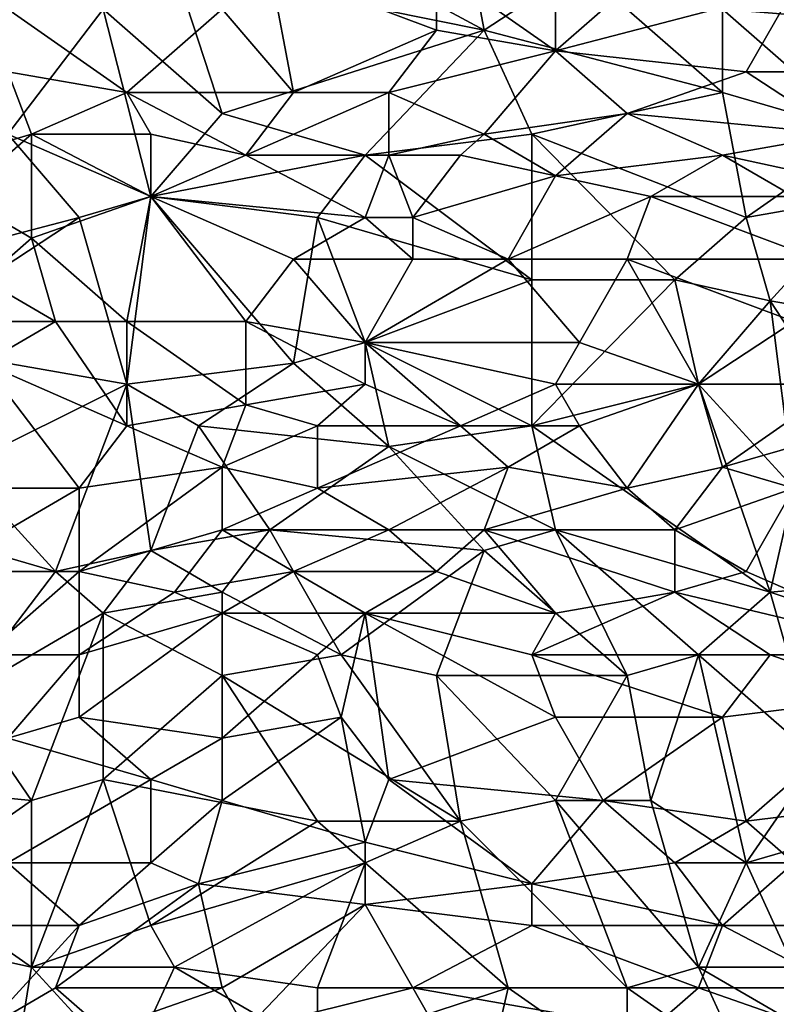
# Model space of a CAD drawing. Extents: x -161 to 11, y -10 to 160.
# Tile 305 of 499: x 0.454 to 0.596, y -0.221 to -0.037. Entities that reach past the tile are written whole.
import ezdxf

# ---------------------------------------------------------------- set-up
doc = ezdxf.new("R2010")
doc.units = 0
doc.header["$MEASUREMENT"] = 0
doc.layers.get('0').update_dxf_attribs({"linetype": 'CONTINUOUS'})

msp = doc.modelspace()

# ---------------------------------------------------------------- linework, layer by layer
for points in [[(0.54156, -0.03846, 0.26747), (0.48344, -0.00721, 0.26741), (0.53709, -0.01503, 0.26746)], [(0.54156, -0.03846, 0.26747), (0.48344, -0.02674, 0.26732), (0.48344, -0.00721, 0.26741)], [(0.55945, -0.02674, 0.26747), (0.54156, -0.03846, 0.26747), (0.53709, -0.01503, 0.26746)], [(0.5818, -0.01893, 0.40071), (0.55497, -0.02284, 0.40061), (0.55497, -0.04237, 0.40217)], [(0.59968, -0.03065, 0.40194), (0.5818, -0.01893, 0.40071), (0.55497, -0.04237, 0.40217)], [(0.53262, -0.02674, 0.40044), (0.55497, -0.04237, 0.40217), (0.55497, -0.02284, 0.40061)], [(0.49238, -0.05409, 0.26726), (0.47002, -0.03456, 0.26723), (0.48344, -0.02674, 0.26732)], [(0.54156, -0.03846, 0.26747), (0.49238, -0.05409, 0.26726), (0.48344, -0.02674, 0.26732)], [(0.50132, -0.02674, 0.39962), (0.49238, -0.03456, 0.39997), (0.50579, -0.05018, 0.40151)], [(0.50132, -0.02674, 0.39962), (0.53262, -0.03846, 0.4014), (0.53262, -0.02674, 0.40044)], [(0.53262, -0.03846, 0.4014), (0.50132, -0.02674, 0.39962), (0.50579, -0.05018, 0.40151)], [(0.53262, -0.02674, 0.40044), (0.53262, -0.03846, 0.4014), (0.55497, -0.04237, 0.40217)], [(0.54156, -0.03846, 0.26747), (0.55945, -0.02674, 0.26747), (0.58627, -0.05018, 0.26757)], [(0.55945, -0.02674, 0.26747), (0.58627, -0.03456, 0.26751), (0.58627, -0.05018, 0.26757)], [(0.62204, -0.02674, 0.26744), (0.63545, -0.03846, 0.26747), (0.58627, -0.03456, 0.26751)], [(0.45214, -0.05799, 0.267), (0.45214, -0.03065, 0.26712), (0.47002, -0.03456, 0.26723)], [(0.59074, -0.04628, 0.40302), (0.59968, -0.03065, 0.40194), (0.55497, -0.04237, 0.40217)], [(0.59968, -0.03065, 0.40194), (0.59074, -0.04628, 0.40302), (0.61757, -0.04628, 0.40339)], [(0.45214, -0.03456, 0.39858), (0.4745, -0.05018, 0.40048), (0.49238, -0.03456, 0.39997)], [(0.4745, -0.05018, 0.40048), (0.45214, -0.03456, 0.39858), (0.45214, -0.04628, 0.39935)], [(0.47897, -0.06971, 0.26714), (0.45214, -0.05799, 0.267), (0.47002, -0.03456, 0.26723)], [(0.47897, -0.06971, 0.26714), (0.47002, -0.03456, 0.26723), (0.49238, -0.05409, 0.26726)], [(0.4745, -0.05018, 0.40048), (0.50579, -0.05018, 0.40151), (0.49238, -0.03456, 0.39997)], [(0.63545, -0.03846, 0.26747), (0.6131, -0.05799, 0.26762), (0.58627, -0.03456, 0.26751)], [(0.6131, -0.05799, 0.26762), (0.58627, -0.05018, 0.26757), (0.58627, -0.03456, 0.26751)], [(0.51921, -0.0619, 0.26737), (0.49238, -0.05409, 0.26726), (0.54156, -0.03846, 0.26747)], [(0.52368, -0.05018, 0.40201), (0.53262, -0.03846, 0.4014), (0.50579, -0.05018, 0.40151)], [(0.5505, -0.05799, 0.26751), (0.51921, -0.0619, 0.26737), (0.54156, -0.03846, 0.26747)], [(0.53262, -0.03846, 0.4014), (0.52368, -0.05018, 0.40201), (0.55497, -0.04237, 0.40217)], [(0.5505, -0.05799, 0.26751), (0.54156, -0.03846, 0.26747), (0.58627, -0.05018, 0.26757)], [(0.54156, -0.05799, 0.40291), (0.55497, -0.04237, 0.40217), (0.52368, -0.05018, 0.40201)], [(0.55497, -0.04237, 0.40217), (0.54156, -0.05799, 0.40291), (0.56839, -0.05409, 0.4032)], [(0.56839, -0.05409, 0.4032), (0.59074, -0.04628, 0.40302), (0.55497, -0.04237, 0.40217)], [(0.45214, -0.04628, 0.39935), (0.4432, -0.0619, 0.39971), (0.45661, -0.05799, 0.40018)], [(0.45214, -0.04628, 0.39935), (0.45661, -0.05799, 0.40018), (0.4745, -0.05018, 0.40048)], [(0.56839, -0.05409, 0.4032), (0.60863, -0.05799, 0.40403), (0.59074, -0.04628, 0.40302)], [(0.60863, -0.05799, 0.40403), (0.61757, -0.04628, 0.40339), (0.59074, -0.04628, 0.40302)], [(0.47897, -0.05799, 0.40109), (0.4745, -0.05018, 0.40048), (0.45661, -0.05799, 0.40018)], [(0.4745, -0.05018, 0.40048), (0.49685, -0.0619, 0.4019), (0.50579, -0.05018, 0.40151)], [(0.49685, -0.0619, 0.4019), (0.4745, -0.05018, 0.40048), (0.47897, -0.05799, 0.40109)], [(0.50579, -0.05018, 0.40151), (0.49685, -0.0619, 0.4019), (0.52368, -0.05018, 0.40201)], [(0.52368, -0.0619, 0.40268), (0.52368, -0.05018, 0.40201), (0.49685, -0.0619, 0.4019)], [(0.52368, -0.05018, 0.40201), (0.52368, -0.0619, 0.40268), (0.54156, -0.05799, 0.40291)], [(0.58627, -0.05018, 0.26757), (0.59074, -0.07362, 0.26765), (0.5505, -0.05799, 0.26751)], [(0.6131, -0.05799, 0.26762), (0.59074, -0.07362, 0.26765), (0.58627, -0.05018, 0.26757)], [(0.47897, -0.06971, 0.26714), (0.49238, -0.05409, 0.26726), (0.51921, -0.0619, 0.26737)], [(0.55497, -0.06581, 0.40356), (0.56839, -0.05409, 0.4032), (0.54156, -0.05799, 0.40291)], [(0.55497, -0.06581, 0.40356), (0.58627, -0.0619, 0.40392), (0.56839, -0.05409, 0.4032)], [(0.58627, -0.0619, 0.40392), (0.60863, -0.05799, 0.40403), (0.56839, -0.05409, 0.4032)], [(0.46555, -0.07362, 0.26703), (0.42084, -0.08534, 0.26654), (0.45214, -0.05799, 0.267)], [(0.45661, -0.07753, 0.40082), (0.45661, -0.05799, 0.40018), (0.4432, -0.06971, 0.39996)], [(0.4432, -0.06971, 0.39996), (0.45661, -0.05799, 0.40018), (0.4432, -0.0619, 0.39971)], [(0.46555, -0.07362, 0.26703), (0.45214, -0.05799, 0.267), (0.47897, -0.06971, 0.26714)], [(0.47897, -0.06971, 0.40158), (0.47897, -0.05799, 0.40109), (0.45661, -0.05799, 0.40018)], [(0.45661, -0.07753, 0.40082), (0.47897, -0.06971, 0.40158), (0.45661, -0.05799, 0.40018)], [(0.49685, -0.0619, 0.4019), (0.47897, -0.05799, 0.40109), (0.47897, -0.06971, 0.40158)], [(0.51921, -0.0619, 0.26737), (0.5505, -0.05799, 0.26751), (0.5505, -0.08534, 0.26755)], [(0.53709, -0.0619, 0.40301), (0.54156, -0.05799, 0.40291), (0.52368, -0.0619, 0.40268)], [(0.53709, -0.0619, 0.40301), (0.55497, -0.06581, 0.40356), (0.54156, -0.05799, 0.40291)], [(0.59074, -0.07362, 0.26765), (0.57733, -0.08534, 0.26766), (0.5505, -0.05799, 0.26751)], [(0.57733, -0.08534, 0.26766), (0.5505, -0.08534, 0.26755), (0.5505, -0.05799, 0.26751)], [(0.60416, -0.06581, 0.40432), (0.60863, -0.05799, 0.40403), (0.58627, -0.0619, 0.40392)], [(0.59074, -0.07362, 0.26765), (0.6131, -0.05799, 0.26762), (0.6131, -0.06971, 0.26765)], [(0.47897, -0.06971, 0.26714), (0.51921, -0.0619, 0.26737), (0.51026, -0.07362, 0.2673)], [(0.51921, -0.07362, 0.403), (0.49685, -0.0619, 0.4019), (0.47897, -0.06971, 0.40158)], [(0.49685, -0.0619, 0.4019), (0.51921, -0.07362, 0.403), (0.52368, -0.0619, 0.40268)], [(0.51026, -0.07362, 0.2673), (0.51921, -0.0619, 0.26737), (0.5505, -0.08534, 0.26755)], [(0.52815, -0.07362, 0.40322), (0.52368, -0.0619, 0.40268), (0.51921, -0.07362, 0.403)], [(0.52368, -0.0619, 0.40268), (0.52815, -0.07362, 0.40322), (0.53709, -0.0619, 0.40301)], [(0.55497, -0.06581, 0.40356), (0.53709, -0.0619, 0.40301), (0.52815, -0.07362, 0.40322)], [(0.57286, -0.06971, 0.40403), (0.58627, -0.0619, 0.40392), (0.55497, -0.06581, 0.40356)], [(0.57286, -0.06971, 0.40403), (0.59968, -0.06971, 0.40443), (0.58627, -0.0619, 0.40392)], [(0.58627, -0.0619, 0.40392), (0.59968, -0.06971, 0.40443), (0.60416, -0.06581, 0.40432)], [(0.54603, -0.08143, 0.40381), (0.55497, -0.06581, 0.40356), (0.52815, -0.07362, 0.40322)], [(0.55497, -0.06581, 0.40356), (0.54603, -0.08143, 0.40381), (0.57286, -0.06971, 0.40403)], [(0.45661, -0.07753, 0.40082), (0.4432, -0.06971, 0.39996), (0.44767, -0.08534, 0.40048)], [(0.47897, -0.06971, 0.40158), (0.45661, -0.07753, 0.40082), (0.4745, -0.09315, 0.40177)], [(0.46555, -0.07362, 0.26703), (0.47897, -0.06971, 0.26714), (0.4745, -0.10487, 0.26702)], [(0.47897, -0.06971, 0.40158), (0.4745, -0.09315, 0.40177), (0.49685, -0.09315, 0.40261)], [(0.50579, -0.10096, 0.26727), (0.4745, -0.10487, 0.26702), (0.47897, -0.06971, 0.26714)], [(0.51921, -0.07362, 0.403), (0.47897, -0.06971, 0.40158), (0.50579, -0.08143, 0.40278)], [(0.50579, -0.08143, 0.40278), (0.47897, -0.06971, 0.40158), (0.49685, -0.09315, 0.40261)], [(0.50579, -0.10096, 0.26727), (0.47897, -0.06971, 0.26714), (0.51026, -0.07362, 0.2673)], [(0.56839, -0.08143, 0.40426), (0.57286, -0.06971, 0.40403), (0.54603, -0.08143, 0.40381)], [(0.60416, -0.08143, 0.40478), (0.57286, -0.06971, 0.40403), (0.56839, -0.08143, 0.40426)], [(0.60416, -0.08143, 0.40478), (0.59968, -0.06971, 0.40443), (0.57286, -0.06971, 0.40403)], [(0.6131, -0.06971, 0.26765), (0.59521, -0.08924, 0.26771), (0.59074, -0.07362, 0.26765)], [(0.61757, -0.09315, 0.26774), (0.59521, -0.08924, 0.26771), (0.6131, -0.06971, 0.26765)], [(0.42979, -0.09706, 0.2666), (0.42084, -0.08534, 0.26654), (0.46555, -0.07362, 0.26703)], [(0.4745, -0.10487, 0.26702), (0.42979, -0.09706, 0.2666), (0.46555, -0.07362, 0.26703)], [(0.52815, -0.08143, 0.4034), (0.51921, -0.07362, 0.403), (0.50579, -0.08143, 0.40278)], [(0.51026, -0.07362, 0.2673), (0.51921, -0.09706, 0.26736), (0.50579, -0.10096, 0.26727)], [(0.51026, -0.07362, 0.2673), (0.5505, -0.08534, 0.26755), (0.51921, -0.09706, 0.26736)], [(0.52815, -0.07362, 0.40322), (0.51921, -0.07362, 0.403), (0.52815, -0.08143, 0.4034)], [(0.52815, -0.07362, 0.40322), (0.52815, -0.08143, 0.4034), (0.54603, -0.08143, 0.40381)], [(0.57733, -0.08534, 0.26766), (0.59074, -0.07362, 0.26765), (0.59521, -0.08924, 0.26771)], [(0.46108, -0.09315, 0.40117), (0.45661, -0.07753, 0.40082), (0.44767, -0.08534, 0.40048)], [(0.46108, -0.09315, 0.40117), (0.4745, -0.09315, 0.40177), (0.45661, -0.07753, 0.40082)], [(0.49685, -0.09315, 0.40261), (0.51921, -0.09706, 0.40333), (0.50579, -0.08143, 0.40278)], [(0.52815, -0.08143, 0.4034), (0.50579, -0.08143, 0.40278), (0.51921, -0.09706, 0.40333)], [(0.51921, -0.09706, 0.40333), (0.54603, -0.08143, 0.40381), (0.52815, -0.08143, 0.4034)], [(0.54603, -0.08143, 0.40381), (0.51921, -0.09706, 0.40333), (0.55945, -0.09706, 0.40428)], [(0.56839, -0.08143, 0.40426), (0.54603, -0.08143, 0.40381), (0.55945, -0.09706, 0.40428)], [(0.55945, -0.09706, 0.40428), (0.5818, -0.10487, 0.40465), (0.56839, -0.08143, 0.40426)], [(0.56839, -0.08143, 0.40426), (0.59968, -0.09315, 0.40489), (0.60416, -0.08143, 0.40478)], [(0.59968, -0.09315, 0.40489), (0.56839, -0.08143, 0.40426), (0.5818, -0.10487, 0.40465)], [(0.46108, -0.09315, 0.40117), (0.44767, -0.08534, 0.40048), (0.43873, -0.09315, 0.40002)], [(0.5505, -0.11268, 0.26759), (0.51921, -0.09706, 0.26736), (0.5505, -0.08534, 0.26755)], [(0.5505, -0.11268, 0.26759), (0.5505, -0.08534, 0.26755), (0.57733, -0.08534, 0.26766)], [(0.5818, -0.10487, 0.26771), (0.5505, -0.11268, 0.26759), (0.57733, -0.08534, 0.26766)], [(0.5818, -0.10487, 0.26771), (0.57733, -0.08534, 0.26766), (0.59521, -0.08924, 0.26771)], [(0.59521, -0.08924, 0.26771), (0.59968, -0.1244, 0.26779), (0.5818, -0.10487, 0.26771)], [(0.61757, -0.09315, 0.26774), (0.6131, -0.11659, 0.26781), (0.59521, -0.08924, 0.26771)], [(0.6131, -0.11659, 0.26781), (0.59968, -0.1244, 0.26779), (0.59521, -0.08924, 0.26771)], [(0.44767, -0.10096, 0.40049), (0.46108, -0.09315, 0.40117), (0.43873, -0.09315, 0.40002)], [(0.46108, -0.09315, 0.40117), (0.44767, -0.10096, 0.40049), (0.4745, -0.11268, 0.40163)], [(0.4745, -0.11268, 0.40163), (0.4745, -0.09315, 0.40177), (0.46108, -0.09315, 0.40117)], [(0.49685, -0.10878, 0.40258), (0.49685, -0.09315, 0.40261), (0.4745, -0.09315, 0.40177)], [(0.4745, -0.11268, 0.40163), (0.49685, -0.10878, 0.40258), (0.4745, -0.09315, 0.40177)], [(0.49685, -0.10878, 0.40258), (0.51921, -0.10487, 0.40332), (0.49685, -0.09315, 0.40261)], [(0.51921, -0.09706, 0.40333), (0.49685, -0.09315, 0.40261), (0.51921, -0.10487, 0.40332)], [(0.60863, -0.10487, 0.40501), (0.59968, -0.09315, 0.40489), (0.5818, -0.10487, 0.40465)], [(0.42979, -0.09706, 0.2666), (0.4745, -0.10487, 0.26702), (0.4432, -0.12049, 0.2667)], [(0.52368, -0.11659, 0.26741), (0.50579, -0.10096, 0.26727), (0.51921, -0.09706, 0.26736)], [(0.55497, -0.10487, 0.40418), (0.55945, -0.09706, 0.40428), (0.51921, -0.09706, 0.40333)], [(0.55497, -0.10487, 0.40418), (0.51921, -0.09706, 0.40333), (0.53709, -0.11268, 0.40368)], [(0.51921, -0.10487, 0.40332), (0.53709, -0.11268, 0.40368), (0.51921, -0.09706, 0.40333)], [(0.52368, -0.11659, 0.26741), (0.51921, -0.09706, 0.26736), (0.5505, -0.11268, 0.26759)], [(0.5818, -0.10487, 0.40465), (0.55945, -0.09706, 0.40428), (0.55497, -0.10487, 0.40418)], [(0.46555, -0.1244, 0.40095), (0.4745, -0.11268, 0.40163), (0.44767, -0.10096, 0.40049)], [(0.44767, -0.10096, 0.40049), (0.44767, -0.1244, 0.40005), (0.46555, -0.1244, 0.40095)], [(0.4745, -0.10487, 0.26702), (0.50579, -0.10096, 0.26727), (0.48791, -0.11268, 0.26713)], [(0.48791, -0.11268, 0.26713), (0.50579, -0.10096, 0.26727), (0.52368, -0.11659, 0.26741)], [(0.4432, -0.12049, 0.2667), (0.4745, -0.10487, 0.26702), (0.46108, -0.14003, 0.2669)], [(0.4745, -0.10487, 0.26702), (0.47897, -0.13612, 0.26704), (0.46108, -0.14003, 0.2669)], [(0.47897, -0.13612, 0.26704), (0.4745, -0.10487, 0.26702), (0.48791, -0.11268, 0.26713)], [(0.51921, -0.10487, 0.40332), (0.49685, -0.10878, 0.40258), (0.51026, -0.11268, 0.40296)], [(0.53709, -0.11268, 0.40368), (0.51921, -0.10487, 0.40332), (0.51026, -0.11268, 0.40296)], [(0.55945, -0.11268, 0.40416), (0.55497, -0.10487, 0.40418), (0.53709, -0.11268, 0.40368)], [(0.5505, -0.11268, 0.26759), (0.5818, -0.10487, 0.26771), (0.59521, -0.14393, 0.26776)], [(0.55945, -0.11268, 0.40416), (0.5818, -0.10487, 0.40465), (0.55497, -0.10487, 0.40418)], [(0.5818, -0.10487, 0.40465), (0.55945, -0.11268, 0.40416), (0.56839, -0.1244, 0.40397)], [(0.5818, -0.10487, 0.40465), (0.56839, -0.1244, 0.40397), (0.58627, -0.12049, 0.40438)], [(0.5818, -0.10487, 0.40465), (0.58627, -0.12049, 0.40438), (0.60863, -0.10487, 0.40501)], [(0.59968, -0.1244, 0.26779), (0.59521, -0.14393, 0.26776), (0.5818, -0.10487, 0.26771)], [(0.58627, -0.12049, 0.40438), (0.6131, -0.11268, 0.40494), (0.60863, -0.10487, 0.40501)], [(0.49238, -0.12049, 0.40219), (0.49685, -0.10878, 0.40258), (0.4745, -0.11268, 0.40163)], [(0.51026, -0.11268, 0.40296), (0.49685, -0.10878, 0.40258), (0.49238, -0.12049, 0.40219)], [(0.46555, -0.1244, 0.40095), (0.49238, -0.12049, 0.40219), (0.4745, -0.11268, 0.40163)], [(0.50132, -0.13221, 0.26721), (0.47897, -0.13612, 0.26704), (0.48791, -0.11268, 0.26713)], [(0.48791, -0.11268, 0.26713), (0.52368, -0.11659, 0.26741), (0.50132, -0.13221, 0.26721)], [(0.51026, -0.1244, 0.40266), (0.51026, -0.11268, 0.40296), (0.49238, -0.12049, 0.40219)], [(0.51026, -0.1244, 0.40266), (0.54603, -0.12049, 0.40369), (0.53709, -0.11268, 0.40368)], [(0.51026, -0.1244, 0.40266), (0.53709, -0.11268, 0.40368), (0.51026, -0.11268, 0.40296)], [(0.55497, -0.13221, 0.26761), (0.52368, -0.11659, 0.26741), (0.5505, -0.11268, 0.26759)], [(0.53709, -0.11268, 0.40368), (0.54603, -0.12049, 0.40369), (0.55945, -0.11268, 0.40416)], [(0.54603, -0.12049, 0.40369), (0.56839, -0.1244, 0.40397), (0.55945, -0.11268, 0.40416)], [(0.55497, -0.13221, 0.26761), (0.5505, -0.11268, 0.26759), (0.59521, -0.14393, 0.26776)], [(0.59968, -0.1244, 0.40442), (0.6131, -0.11268, 0.40494), (0.58627, -0.12049, 0.40438)], [(0.54156, -0.13612, 0.26751), (0.50132, -0.13221, 0.26721), (0.52368, -0.11659, 0.26741)], [(0.54156, -0.13612, 0.26751), (0.52368, -0.11659, 0.26741), (0.55497, -0.13221, 0.26761)], [(0.46108, -0.14003, 0.2669), (0.43426, -0.13221, 0.26659), (0.4432, -0.12049, 0.2667)], [(0.49238, -0.13221, 0.40177), (0.49238, -0.12049, 0.40219), (0.46555, -0.14003, 0.40031)], [(0.49238, -0.12049, 0.40219), (0.46555, -0.1244, 0.40095), (0.46555, -0.14003, 0.40031)], [(0.49238, -0.12049, 0.40219), (0.49238, -0.13221, 0.40177), (0.51026, -0.1244, 0.40266)], [(0.52368, -0.13221, 0.40272), (0.54603, -0.12049, 0.40369), (0.51026, -0.1244, 0.40266)], [(0.52368, -0.13221, 0.40272), (0.54156, -0.13221, 0.40314), (0.54603, -0.12049, 0.40369)], [(0.56839, -0.1244, 0.40397), (0.54603, -0.12049, 0.40369), (0.54156, -0.13221, 0.40314)], [(0.57733, -0.13221, 0.40376), (0.58627, -0.12049, 0.40438), (0.56839, -0.1244, 0.40397)], [(0.58627, -0.12049, 0.40438), (0.57733, -0.13221, 0.40376), (0.59968, -0.1244, 0.40442)], [(0.43873, -0.14003, 0.39898), (0.46555, -0.1244, 0.40095), (0.44767, -0.1244, 0.40005)], [(0.46555, -0.14003, 0.40031), (0.46555, -0.1244, 0.40095), (0.43873, -0.14003, 0.39898)], [(0.49238, -0.13221, 0.40177), (0.52368, -0.13221, 0.40272), (0.51026, -0.1244, 0.40266)], [(0.54156, -0.13221, 0.40314), (0.57733, -0.13221, 0.40376), (0.56839, -0.1244, 0.40397)], [(0.59074, -0.14003, 0.40355), (0.59968, -0.1244, 0.40442), (0.57733, -0.13221, 0.40376)], [(0.62651, -0.15565, 0.40299), (0.59968, -0.1244, 0.40442), (0.59074, -0.14003, 0.40355)], [(0.59521, -0.14393, 0.26776), (0.59968, -0.1244, 0.26779), (0.63992, -0.14003, 0.26786)], [(0.4432, -0.16346, 0.26675), (0.43426, -0.13221, 0.26659), (0.46108, -0.14003, 0.2669)], [(0.46555, -0.14003, 0.40031), (0.48344, -0.14393, 0.40085), (0.49238, -0.13221, 0.40177)], [(0.47897, -0.13612, 0.26704), (0.50132, -0.13221, 0.26721), (0.49238, -0.14393, 0.26714)], [(0.49238, -0.13221, 0.40177), (0.48344, -0.14393, 0.40085), (0.50579, -0.14003, 0.40182)], [(0.50579, -0.14003, 0.40182), (0.52368, -0.13221, 0.40272), (0.49238, -0.13221, 0.40177)], [(0.51474, -0.15565, 0.26727), (0.49238, -0.14393, 0.26714), (0.50132, -0.13221, 0.26721)], [(0.51474, -0.15565, 0.26727), (0.50132, -0.13221, 0.26721), (0.54156, -0.13612, 0.26751)], [(0.50579, -0.14003, 0.40182), (0.53262, -0.14003, 0.40254), (0.52368, -0.13221, 0.40272)], [(0.53262, -0.14003, 0.40254), (0.54156, -0.13221, 0.40314), (0.52368, -0.13221, 0.40272)], [(0.55497, -0.14784, 0.40254), (0.54156, -0.13221, 0.40314), (0.53262, -0.14003, 0.40254)], [(0.57733, -0.14393, 0.40314), (0.57733, -0.13221, 0.40376), (0.54156, -0.13221, 0.40314)], [(0.54156, -0.13221, 0.40314), (0.55497, -0.14784, 0.40254), (0.57733, -0.14393, 0.40314)], [(0.54156, -0.13612, 0.26751), (0.55497, -0.13221, 0.26761), (0.56839, -0.15956, 0.26759)], [(0.55497, -0.13221, 0.26761), (0.59521, -0.14393, 0.26776), (0.5818, -0.15565, 0.26766)], [(0.56839, -0.15956, 0.26759), (0.55497, -0.13221, 0.26761), (0.5818, -0.15565, 0.26766)], [(0.57733, -0.13221, 0.40376), (0.57733, -0.14393, 0.40314), (0.59074, -0.14003, 0.40355)], [(0.46108, -0.14003, 0.2669), (0.47897, -0.13612, 0.26704), (0.47002, -0.14784, 0.26694)], [(0.47002, -0.14784, 0.26694), (0.47897, -0.13612, 0.26704), (0.49238, -0.14393, 0.26714)], [(0.53262, -0.15956, 0.2674), (0.51474, -0.15565, 0.26727), (0.54156, -0.13612, 0.26751)], [(0.53262, -0.15956, 0.2674), (0.54156, -0.13612, 0.26751), (0.56839, -0.15956, 0.26759)], [(0.43873, -0.14003, 0.39898), (0.44767, -0.15565, 0.3986), (0.46555, -0.14003, 0.40031)], [(0.4432, -0.16346, 0.26675), (0.46108, -0.14003, 0.2669), (0.47002, -0.14784, 0.26694)], [(0.46555, -0.15565, 0.39941), (0.46555, -0.14003, 0.40031), (0.44767, -0.15565, 0.3986)], [(0.46555, -0.14003, 0.40031), (0.46555, -0.15565, 0.39941), (0.48344, -0.14393, 0.40085)], [(0.49238, -0.14784, 0.40095), (0.50579, -0.14003, 0.40182), (0.48344, -0.14393, 0.40085)], [(0.51921, -0.14784, 0.40177), (0.50579, -0.14003, 0.40182), (0.49238, -0.14784, 0.40095)], [(0.51921, -0.14784, 0.40177), (0.53262, -0.14003, 0.40254), (0.50579, -0.14003, 0.40182)], [(0.51921, -0.14784, 0.40177), (0.55497, -0.14784, 0.40254), (0.53262, -0.14003, 0.40254)], [(0.62651, -0.15565, 0.40299), (0.59074, -0.14003, 0.40355), (0.57733, -0.14393, 0.40314)], [(0.59521, -0.14393, 0.26776), (0.63992, -0.14003, 0.26786), (0.63098, -0.15565, 0.26781)], [(0.49238, -0.14784, 0.40095), (0.48344, -0.14393, 0.40085), (0.46555, -0.15565, 0.39941)], [(0.49238, -0.15956, 0.26711), (0.47002, -0.14784, 0.26694), (0.49238, -0.14393, 0.26714)], [(0.49238, -0.14393, 0.26714), (0.51474, -0.15565, 0.26727), (0.49238, -0.15956, 0.26711)], [(0.57733, -0.14393, 0.40314), (0.55497, -0.14784, 0.40254), (0.5505, -0.15565, 0.40192)], [(0.59521, -0.15565, 0.40265), (0.57733, -0.14393, 0.40314), (0.5505, -0.15565, 0.40192)], [(0.62651, -0.15565, 0.40299), (0.57733, -0.14393, 0.40314), (0.59521, -0.15565, 0.40265)], [(0.59521, -0.14393, 0.26776), (0.60416, -0.17518, 0.26764), (0.5818, -0.15565, 0.26766)], [(0.63098, -0.15565, 0.26781), (0.60416, -0.17518, 0.26764), (0.59521, -0.14393, 0.26776)], [(0.4432, -0.16346, 0.26675), (0.47002, -0.14784, 0.26694), (0.45661, -0.18299, 0.26689)], [(0.47002, -0.17909, 0.26696), (0.45661, -0.18299, 0.26689), (0.47002, -0.14784, 0.26694)], [(0.49238, -0.14784, 0.40095), (0.46555, -0.15565, 0.39941), (0.46555, -0.16737, 0.39859)], [(0.46555, -0.16737, 0.39859), (0.49238, -0.17128, 0.39921), (0.49238, -0.14784, 0.40095)], [(0.47002, -0.14784, 0.26694), (0.49238, -0.15956, 0.26711), (0.47002, -0.17909, 0.26696)], [(0.51026, -0.15565, 0.40098), (0.51921, -0.14784, 0.40177), (0.49238, -0.14784, 0.40095)], [(0.49238, -0.14784, 0.40095), (0.49238, -0.17128, 0.39921), (0.51026, -0.15565, 0.40098)], [(0.51921, -0.14784, 0.40177), (0.51026, -0.15565, 0.40098), (0.51474, -0.16737, 0.4002)], [(0.51921, -0.14784, 0.40177), (0.51474, -0.16737, 0.4002), (0.52368, -0.17909, 0.39936)], [(0.5505, -0.15565, 0.40192), (0.55497, -0.14784, 0.40254), (0.51921, -0.14784, 0.40177)], [(0.51921, -0.14784, 0.40177), (0.55497, -0.16737, 0.4011), (0.5505, -0.15565, 0.40192)], [(0.51921, -0.14784, 0.40177), (0.52368, -0.17909, 0.39936), (0.55497, -0.16737, 0.4011)], [(0.44767, -0.15565, 0.3986), (0.45214, -0.17128, 0.39773), (0.46555, -0.15565, 0.39941)], [(0.46555, -0.16737, 0.39859), (0.46555, -0.15565, 0.39941), (0.45214, -0.17128, 0.39773)], [(0.51474, -0.16737, 0.4002), (0.51026, -0.15565, 0.40098), (0.49238, -0.17128, 0.39921)], [(0.53709, -0.1869, 0.26729), (0.49238, -0.15956, 0.26711), (0.51474, -0.15565, 0.26727)], [(0.53709, -0.1869, 0.26729), (0.51474, -0.15565, 0.26727), (0.53262, -0.15956, 0.2674)], [(0.5505, -0.15565, 0.40192), (0.58627, -0.16737, 0.40165), (0.59521, -0.15565, 0.40265)], [(0.5505, -0.15565, 0.40192), (0.55497, -0.16737, 0.4011), (0.58627, -0.16737, 0.40165)], [(0.5818, -0.15565, 0.26766), (0.57286, -0.18299, 0.26748), (0.56839, -0.15956, 0.26759)], [(0.59074, -0.19471, 0.26749), (0.57286, -0.18299, 0.26748), (0.5818, -0.15565, 0.26766)], [(0.60416, -0.17518, 0.26764), (0.59074, -0.19471, 0.26749), (0.5818, -0.15565, 0.26766)], [(0.59521, -0.15565, 0.40265), (0.58627, -0.16737, 0.40165), (0.61757, -0.16346, 0.40237)], [(0.61757, -0.16346, 0.40237), (0.62651, -0.15565, 0.40299), (0.59521, -0.15565, 0.40265)], [(0.47002, -0.17909, 0.26696), (0.49238, -0.15956, 0.26711), (0.51026, -0.1869, 0.26714)], [(0.51026, -0.1869, 0.26714), (0.49238, -0.15956, 0.26711), (0.53709, -0.1869, 0.26729)], [(0.53262, -0.15956, 0.2674), (0.56839, -0.15956, 0.26759), (0.55497, -0.18299, 0.26741)], [(0.55497, -0.18299, 0.26741), (0.53709, -0.1869, 0.26729), (0.53262, -0.15956, 0.2674)], [(0.55497, -0.18299, 0.26741), (0.56839, -0.15956, 0.26759), (0.57286, -0.18299, 0.26748)], [(0.45661, -0.18299, 0.26689), (0.41637, -0.17909, 0.26657), (0.4432, -0.16346, 0.26675)], [(0.61757, -0.16346, 0.40237), (0.58627, -0.16737, 0.40165), (0.59074, -0.1869, 0.39987)], [(0.62204, -0.18299, 0.40072), (0.61757, -0.16346, 0.40237), (0.59074, -0.1869, 0.39987)], [(0.47897, -0.17909, 0.39809), (0.46555, -0.16737, 0.39859), (0.45214, -0.17128, 0.39773)], [(0.47897, -0.17909, 0.39809), (0.49238, -0.17128, 0.39921), (0.46555, -0.16737, 0.39859)], [(0.49238, -0.17128, 0.39921), (0.49238, -0.18299, 0.39814), (0.51474, -0.16737, 0.4002)], [(0.51921, -0.19081, 0.39807), (0.51474, -0.16737, 0.4002), (0.49238, -0.18299, 0.39814)], [(0.51474, -0.16737, 0.4002), (0.51921, -0.19081, 0.39807), (0.52368, -0.17909, 0.39936)], [(0.56392, -0.18299, 0.39978), (0.55497, -0.16737, 0.4011), (0.52368, -0.17909, 0.39936)], [(0.58627, -0.16737, 0.40165), (0.55497, -0.16737, 0.4011), (0.56392, -0.18299, 0.39978)], [(0.56392, -0.18299, 0.39978), (0.59074, -0.1869, 0.39987), (0.58627, -0.16737, 0.40165)], [(0.45214, -0.17128, 0.39773), (0.45214, -0.19471, 0.39573), (0.47897, -0.17909, 0.39809)], [(0.49238, -0.18299, 0.39814), (0.49238, -0.17128, 0.39921), (0.47897, -0.17909, 0.39809)], [(0.63098, -0.18299, 0.26769), (0.59074, -0.19471, 0.26749), (0.60416, -0.17518, 0.26764)], [(0.43426, -0.19862, 0.26677), (0.41637, -0.17909, 0.26657), (0.45661, -0.18299, 0.26689)], [(0.45214, -0.19471, 0.39573), (0.47897, -0.19471, 0.39662), (0.47897, -0.17909, 0.39809)], [(0.45661, -0.21424, 0.26689), (0.45661, -0.18299, 0.26689), (0.47002, -0.17909, 0.26696)], [(0.47897, -0.20643, 0.267), (0.45661, -0.21424, 0.26689), (0.47002, -0.17909, 0.26696)], [(0.47897, -0.20643, 0.267), (0.47002, -0.17909, 0.26696), (0.51026, -0.1869, 0.26714)], [(0.47897, -0.17909, 0.39809), (0.47897, -0.19471, 0.39662), (0.49238, -0.18299, 0.39814)], [(0.5505, -0.19862, 0.39786), (0.52368, -0.17909, 0.39936), (0.51921, -0.19081, 0.39807)], [(0.52368, -0.17909, 0.39936), (0.5505, -0.19862, 0.39786), (0.56392, -0.18299, 0.39978)], [(0.43426, -0.19862, 0.26677), (0.45661, -0.18299, 0.26689), (0.45661, -0.21424, 0.26689)], [(0.48791, -0.19862, 0.39647), (0.49238, -0.18299, 0.39814), (0.47897, -0.19471, 0.39662)], [(0.49238, -0.18299, 0.39814), (0.48791, -0.19862, 0.39647), (0.51921, -0.19081, 0.39807)], [(0.55497, -0.18299, 0.26741), (0.56839, -0.21815, 0.26727), (0.53709, -0.1869, 0.26729)], [(0.57733, -0.19471, 0.39878), (0.56392, -0.18299, 0.39978), (0.5505, -0.19862, 0.39786)], [(0.57286, -0.18299, 0.26748), (0.5818, -0.21424, 0.26734), (0.55497, -0.18299, 0.26741)], [(0.5818, -0.21424, 0.26734), (0.56839, -0.21815, 0.26727), (0.55497, -0.18299, 0.26741)], [(0.57733, -0.19471, 0.39878), (0.59074, -0.1869, 0.39987), (0.56392, -0.18299, 0.39978)], [(0.59074, -0.19471, 0.26749), (0.5818, -0.21424, 0.26734), (0.57286, -0.18299, 0.26748)], [(0.59074, -0.1869, 0.39987), (0.59968, -0.19471, 0.39917), (0.62204, -0.18299, 0.40072)], [(0.59968, -0.21424, 0.26739), (0.59074, -0.19471, 0.26749), (0.63098, -0.18299, 0.26769)], [(0.47897, -0.20643, 0.267), (0.51026, -0.1869, 0.26714), (0.51921, -0.19471, 0.26717)], [(0.51026, -0.1869, 0.26714), (0.53709, -0.1869, 0.26729), (0.51921, -0.19471, 0.26717)], [(0.51921, -0.19471, 0.26717), (0.53709, -0.1869, 0.26729), (0.54603, -0.21815, 0.26717)], [(0.56839, -0.21815, 0.26727), (0.54603, -0.21815, 0.26717), (0.53709, -0.1869, 0.26729)], [(0.57733, -0.19471, 0.39878), (0.59968, -0.19471, 0.39917), (0.59074, -0.1869, 0.39987)], [(0.51921, -0.20253, 0.39678), (0.51921, -0.19081, 0.39807), (0.48791, -0.19862, 0.39647)], [(0.5505, -0.19862, 0.39786), (0.51921, -0.19081, 0.39807), (0.51921, -0.20253, 0.39678)], [(0.46555, -0.20643, 0.39499), (0.45214, -0.19471, 0.39573), (0.43873, -0.20643, 0.39412)], [(0.46555, -0.20643, 0.39499), (0.47897, -0.19471, 0.39662), (0.45214, -0.19471, 0.39573)], [(0.46555, -0.20643, 0.39499), (0.48791, -0.19862, 0.39647), (0.47897, -0.19471, 0.39662)], [(0.48344, -0.21424, 0.26698), (0.47897, -0.20643, 0.267), (0.51921, -0.19471, 0.26717)], [(0.48344, -0.21424, 0.26698), (0.51921, -0.19471, 0.26717), (0.51026, -0.21815, 0.26702)], [(0.54603, -0.21815, 0.26717), (0.51026, -0.21815, 0.26702), (0.51921, -0.19471, 0.26717)], [(0.5505, -0.19862, 0.39786), (0.58627, -0.20643, 0.39759), (0.57733, -0.19471, 0.39878)], [(0.59968, -0.19471, 0.39917), (0.57733, -0.19471, 0.39878), (0.58627, -0.20643, 0.39759)], [(0.59968, -0.21424, 0.26739), (0.5818, -0.21424, 0.26734), (0.59074, -0.19471, 0.26749)], [(0.58627, -0.20643, 0.39759), (0.62651, -0.20643, 0.39819), (0.59968, -0.19471, 0.39917)], [(0.43873, -0.21034, 0.26681), (0.43426, -0.19862, 0.26677), (0.45661, -0.21424, 0.26689)], [(0.48791, -0.19862, 0.39647), (0.46555, -0.20643, 0.39499), (0.46108, -0.21815, 0.39359)], [(0.46108, -0.21815, 0.39359), (0.49238, -0.21815, 0.39435), (0.48791, -0.19862, 0.39647)], [(0.48791, -0.19862, 0.39647), (0.49238, -0.21815, 0.39435), (0.51921, -0.20253, 0.39678)], [(0.51921, -0.20253, 0.39678), (0.5505, -0.20643, 0.39694), (0.5505, -0.19862, 0.39786)], [(0.58627, -0.20643, 0.39759), (0.5505, -0.19862, 0.39786), (0.5505, -0.20643, 0.39694)], [(0.51921, -0.20253, 0.39678), (0.49238, -0.21815, 0.39435), (0.49685, -0.22596, 0.39342)], [(0.51921, -0.20253, 0.39678), (0.49685, -0.22596, 0.39342), (0.52815, -0.21815, 0.39505)], [(0.51921, -0.20253, 0.39678), (0.52815, -0.21815, 0.39505), (0.5505, -0.20643, 0.39694)], [(0.46555, -0.20643, 0.39499), (0.43873, -0.20643, 0.39412), (0.44767, -0.22596, 0.39239)], [(0.46555, -0.20643, 0.39499), (0.44767, -0.22596, 0.39239), (0.46108, -0.21815, 0.39359)], [(0.45661, -0.21424, 0.26689), (0.47897, -0.20643, 0.267), (0.48344, -0.21424, 0.26698)], [(0.52815, -0.21815, 0.39505), (0.5818, -0.21815, 0.39601), (0.5505, -0.20643, 0.39694)], [(0.5818, -0.21815, 0.39601), (0.58627, -0.20643, 0.39759), (0.5505, -0.20643, 0.39694)], [(0.60863, -0.21815, 0.39644), (0.58627, -0.20643, 0.39759), (0.5818, -0.21815, 0.39601)], [(0.60863, -0.21815, 0.39644), (0.62651, -0.20643, 0.39819), (0.58627, -0.20643, 0.39759)], [(0.45214, -0.24159, 0.2667), (0.43873, -0.21034, 0.26681), (0.45661, -0.21424, 0.26689)], [(0.4745, -0.23378, 0.26685), (0.45214, -0.24159, 0.2667), (0.45661, -0.21424, 0.26689)], [(0.48344, -0.21424, 0.26698), (0.4745, -0.23378, 0.26685), (0.45661, -0.21424, 0.26689)], [(0.51026, -0.22987, 0.26696), (0.4745, -0.23378, 0.26685), (0.48344, -0.21424, 0.26698)], [(0.48344, -0.21424, 0.26698), (0.51026, -0.21815, 0.26702), (0.51026, -0.22987, 0.26696)], [(0.56839, -0.21815, 0.26727), (0.5818, -0.21424, 0.26734), (0.59074, -0.23378, 0.26723)], [(0.59968, -0.21424, 0.26739), (0.60863, -0.22987, 0.26732), (0.5818, -0.21424, 0.26734)], [(0.60863, -0.22987, 0.26732), (0.59074, -0.23378, 0.26723), (0.5818, -0.21424, 0.26734)], [(0.44767, -0.22596, 0.39239), (0.47002, -0.22596, 0.39292), (0.46108, -0.21815, 0.39359)], [(0.47002, -0.22596, 0.39292), (0.49238, -0.21815, 0.39435), (0.46108, -0.21815, 0.39359)], [(0.47002, -0.22596, 0.39292), (0.49685, -0.22596, 0.39342), (0.49238, -0.21815, 0.39435)], [(0.53262, -0.22596, 0.39408), (0.52815, -0.21815, 0.39505), (0.49685, -0.22596, 0.39342)], [(0.54603, -0.21815, 0.26717), (0.51026, -0.22987, 0.26696), (0.51026, -0.21815, 0.26702)], [(0.51026, -0.22987, 0.26696), (0.54603, -0.21815, 0.26717), (0.54156, -0.23768, 0.26701)], [(0.57286, -0.22596, 0.39475), (0.5818, -0.21815, 0.39601), (0.52815, -0.21815, 0.39505)], [(0.57286, -0.22596, 0.39475), (0.52815, -0.21815, 0.39505), (0.53262, -0.22596, 0.39408)], [(0.56839, -0.23378, 0.26715), (0.54156, -0.23768, 0.26701), (0.54603, -0.21815, 0.26717)], [(0.56839, -0.21815, 0.26727), (0.56839, -0.23378, 0.26715), (0.54603, -0.21815, 0.26717)], [(0.59074, -0.23378, 0.26723), (0.56839, -0.23378, 0.26715), (0.56839, -0.21815, 0.26727)], [(0.60416, -0.22596, 0.39527), (0.5818, -0.21815, 0.39601), (0.57286, -0.22596, 0.39475)], [(0.5818, -0.21815, 0.39601), (0.60416, -0.22596, 0.39527), (0.60863, -0.21815, 0.39644)]]:
    msp.add_3dface(points)

doc.saveas('drawing.dxf')
